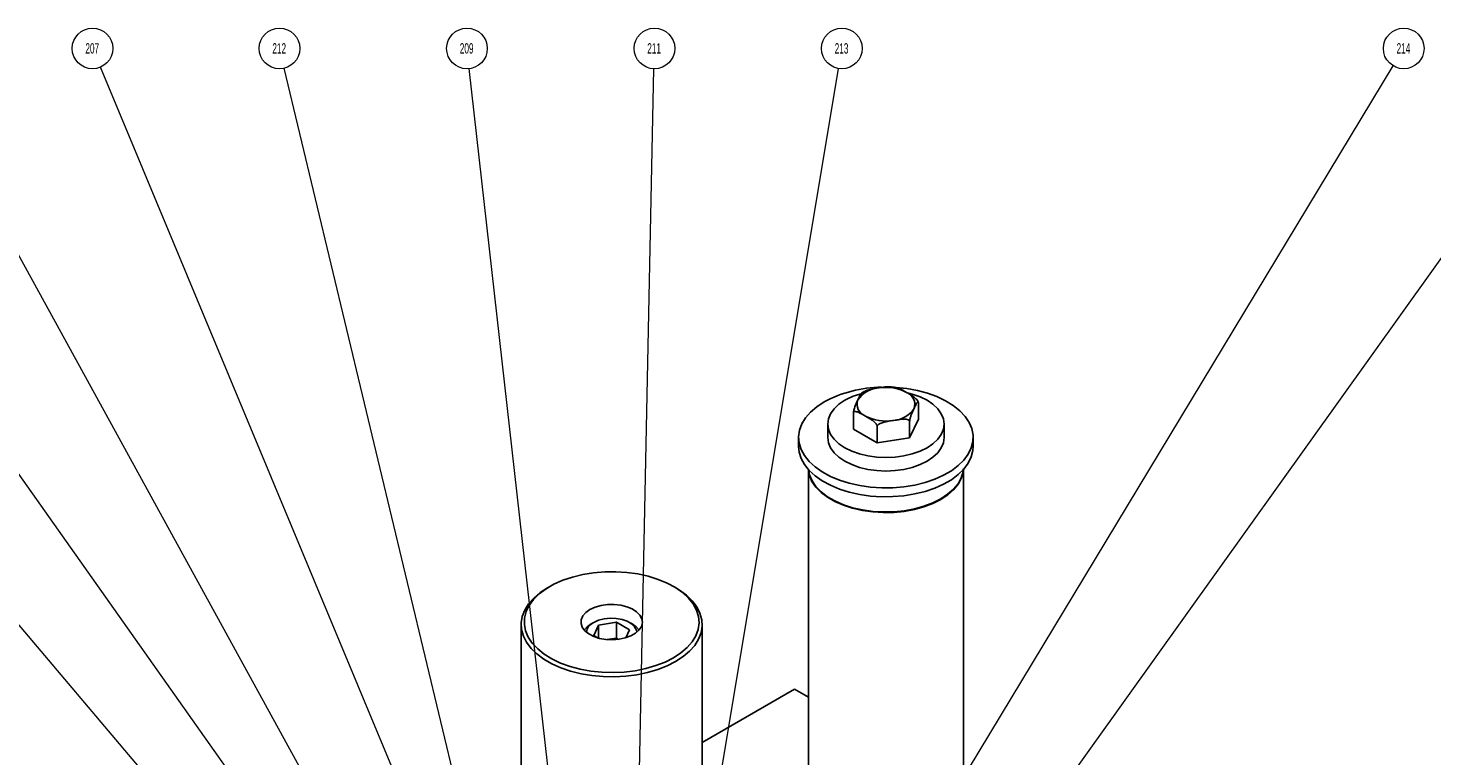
# Model space of a CAD drawing. Header units: inches. Extents: x 1802 to 2468, y -208 to -72.
# Tile 474 of 595: x 2222 to 2235, y -106 to -99. Entities that reach past the tile are written whole.
import ezdxf

# ---------------------------------------------------------------- set-up
doc = ezdxf.new("R2010")
doc.units = ezdxf.units.IN
doc.header["$LTSCALE"] = 0.5
doc.header["$MEASUREMENT"] = 0
for name, color, linetype in [('DST-M-S', 53, 'Continuous'), ('MFT-M-S', 8, 'Continuous'), ('SID-M-S', 105, 'Continuous'), ('SVF-M-S', 8, 'Continuous')]:
    doc.layers.add(name, color=color, linetype=linetype)
doc.styles.add('SLDTEXTSTYLE0', font='TXT', dxfattribs={"width": 0.595745})

msp = doc.modelspace()

# ---------------------------------------------------------------- linework, layer by layer
at = {"layer": 'DST-M-S', "linetype": 'Continuous', "lineweight": 25}
for p, q in [((2230.19341, -102.30806), (2230.19163, -102.30795)), ((2230.29985, -102.31901), (2230.19341, -102.30806)), ((2230.40299, -102.33773), (2230.29985, -102.31901)), ((2230.50114, -102.3639), (2230.40299, -102.33773)), ((2229.50232, -102.44767), (2229.43092, -102.49454)), ((2229.64386, -102.47139), (2229.59775, -102.51484)), ((2229.70119, -102.43264), (2229.64386, -102.47139)), ((2230.35431, -102.37293), (2230.31672, -102.36286)), ((2230.42957, -102.39955), (2230.35431, -102.37293)), ((2230.41032, -102.44893), (2230.40694, -102.44223)), ((2230.41263, -102.45738), (2230.41263, -102.61374)), ((2230.49668, -102.43264), (2230.42957, -102.39955)), ((2230.55401, -102.47139), (2230.49668, -102.43264)), ((2230.59269, -102.39711), (2230.50114, -102.3639)), ((2230.60013, -102.51484), (2230.55401, -102.47139)), ((2230.67613, -102.4368), (2230.59269, -102.39711)), ((2230.75009, -102.48233), (2230.67613, -102.4368)), ((2229.32203, -102.60209), (2229.28632, -102.661)), ((2229.37049, -102.5463), (2229.32203, -102.60209)), ((2229.43092, -102.49454), (2229.37049, -102.5463)), ((2229.54336, -102.61146), (2229.53644, -102.66226)), ((2229.56397, -102.56191), (2229.54336, -102.61146)), ((2229.59775, -102.51484), (2229.56397, -102.56191)), ((2229.78524, -102.55442), (2229.78524, -102.71078)), ((2230.32858, -102.79483), (2230.41263, -102.61374)), ((2230.63391, -102.56191), (2230.60013, -102.51484)), ((2230.65451, -102.61146), (2230.63391, -102.56191)), ((2230.66144, -102.66226), (2230.65451, -102.61146)), ((2230.81336, -102.53294), (2230.75009, -102.48233)), ((2230.8649, -102.58781), (2230.81336, -102.53294)), ((2230.90386, -102.64603), (2230.8649, -102.58781)), ((2229.26395, -102.72207), (2229.2553, -102.78428)), ((2229.28632, -102.661), (2229.26395, -102.72207)), ((2229.53644, -102.66226), (2229.53644, -102.79209)), ((2229.53644, -102.66226), (2229.54336, -102.71306)), ((2229.54336, -102.71306), (2229.56397, -102.7626)), ((2229.78524, -102.71078), (2230.01488, -102.84335)), ((2230.01488, -102.68699), (2230.01488, -102.84335)), ((2230.32858, -102.63847), (2230.32858, -102.79483)), ((2230.63391, -102.7626), (2230.65451, -102.71306)), ((2230.65451, -102.71306), (2230.66144, -102.66226)), ((2230.66144, -102.79209), (2230.66144, -102.66226)), ((2230.92961, -102.70665), (2230.90386, -102.64603)), ((2230.94171, -102.76868), (2230.92961, -102.70665)), ((2229.25519, -102.79209), (2229.25519, -102.87864)), ((2229.25519, -102.87864), (2229.26049, -102.93318)), ((2229.2553, -102.78428), (2229.26049, -102.84663)), ((2229.26049, -102.84663), (2229.27946, -102.90807)), ((2229.53644, -102.79209), (2229.54336, -102.84289)), ((2229.54336, -102.84289), (2229.56397, -102.89243)), ((2229.56397, -102.7626), (2229.59775, -102.80968)), ((2229.59775, -102.80968), (2229.64386, -102.85313)), ((2229.64386, -102.85313), (2229.70119, -102.89187)), ((2230.01488, -102.84335), (2230.32858, -102.79483)), ((2230.49668, -102.89187), (2230.55401, -102.85313)), ((2230.55401, -102.85313), (2230.60013, -102.80968)), ((2230.60013, -102.80968), (2230.63391, -102.7626)), ((2230.63391, -102.89243), (2230.65451, -102.84289)), ((2230.65451, -102.84289), (2230.66144, -102.79209)), ((2230.66144, -102.79209), (2230.66144, -102.79209)), ((2230.92444, -102.89285), (2230.93998, -102.83108)), ((2230.93998, -102.83108), (2230.94171, -102.76868)), ((2230.93998, -102.91764), (2230.94269, -102.87864)), ((2230.94269, -102.87864), (2230.94269, -102.79209)), ((2229.26049, -102.93318), (2229.27946, -102.99463)), ((2229.27946, -102.90807), (2229.31188, -102.96762)), ((2229.27946, -102.99463), (2229.31188, -103.05417)), ((2229.31188, -102.96762), (2229.35722, -103.02428)), ((2229.35722, -103.02428), (2229.41474, -103.07713)), ((2229.56397, -102.89243), (2229.59775, -102.93951)), ((2229.59775, -102.93951), (2229.64386, -102.98296)), ((2229.64386, -102.98296), (2229.70119, -103.0217)), ((2229.70119, -102.89187), (2229.76831, -102.92497)), ((2229.70119, -103.0217), (2229.76831, -103.0548)), ((2229.76831, -102.92497), (2229.84357, -102.95159)), ((2229.84357, -102.95159), (2229.92511, -102.97109)), ((2229.92511, -102.97109), (2230.01094, -102.98299)), ((2230.01094, -102.98299), (2230.09894, -102.98698)), ((2230.09894, -102.98698), (2230.18693, -102.98299)), ((2230.18693, -102.98299), (2230.27276, -102.97109)), ((2230.27276, -102.97109), (2230.35431, -102.95159)), ((2230.35431, -102.95159), (2230.42957, -102.92497)), ((2230.42957, -102.92497), (2230.49668, -102.89187)), ((2230.42957, -103.0548), (2230.49668, -103.0217)), ((2230.49668, -103.0217), (2230.55401, -102.98296)), ((2230.55401, -102.98296), (2230.60013, -102.93951)), ((2230.60013, -102.93951), (2230.63391, -102.89243)), ((2230.79861, -103.06432), (2230.85316, -103.01043)), ((2230.85316, -103.01043), (2230.89534, -102.95296)), ((2230.89534, -102.95296), (2230.92444, -102.89285)), ((2230.89534, -103.03952), (2230.92444, -102.9794)), ((2230.92444, -102.9794), (2230.93998, -102.91764)), ((2229.31188, -103.05417), (2229.35722, -103.11083)), ((2229.34894, -103.10179), (2229.34894, -107.57375)), ((2229.3495, -103.10242), (2229.35984, -103.15916)), ((2229.35066, -103.10371), (2229.36043, -103.15351)), ((2229.35722, -103.11083), (2229.41474, -103.16368)), ((2229.35984, -103.15916), (2229.38408, -103.21657)), ((2229.36043, -103.15351), (2229.38465, -103.21088)), ((2229.41474, -103.07713), (2229.4835, -103.12529)), ((2229.4835, -103.12529), (2229.56236, -103.16799)), ((2229.76831, -103.0548), (2229.84357, -103.08142)), ((2229.84357, -103.08142), (2229.92511, -103.10092)), ((2229.92511, -103.10092), (2230.01094, -103.11282)), ((2230.01094, -103.11282), (2230.09894, -103.11681)), ((2230.09894, -103.11681), (2230.18693, -103.11282)), ((2230.18693, -103.11282), (2230.27276, -103.10092)), ((2230.27276, -103.10092), (2230.35431, -103.08142)), ((2230.35431, -103.08142), (2230.42957, -103.0548)), ((2230.57051, -103.196), (2230.65611, -103.15787)), ((2230.65611, -103.15787), (2230.73256, -103.11374)), ((2230.73256, -103.11374), (2230.79861, -103.06432)), ((2230.73256, -103.20029), (2230.79861, -103.15087)), ((2230.79861, -103.15087), (2230.85316, -103.09699)), ((2230.82703, -103.18244), (2230.84441, -103.12425)), ((2230.82761, -103.1881), (2230.84501, -103.12987)), ((2230.84441, -103.12425), (2230.84721, -103.10371)), ((2230.84501, -103.12987), (2230.84799, -103.10738)), ((2230.84635, -103.10958), (2230.84724, -103.09665)), ((2230.84799, -103.10738), (2230.84837, -103.10242)), ((2230.84894, -107.57375), (2230.84894, -103.10179)), ((2230.85316, -103.09699), (2230.89534, -103.03952)), ((2229.38408, -103.21657), (2229.42163, -103.27154)), ((2229.38465, -103.21088), (2229.42217, -103.26581)), ((2229.41474, -103.16368), (2229.4835, -103.21185)), ((2229.42163, -103.27154), (2229.4718, -103.32305)), ((2229.42217, -103.26581), (2229.4723, -103.31728)), ((2229.4835, -103.21185), (2229.56236, -103.25455)), ((2229.56236, -103.16799), (2229.65003, -103.20452)), ((2229.56236, -103.25455), (2229.65003, -103.29107)), ((2229.65003, -103.20452), (2229.74508, -103.23427)), ((2229.65003, -103.29107), (2229.74508, -103.32082)), ((2229.74508, -103.23427), (2229.84593, -103.25676)), ((2229.84593, -103.25676), (2229.95094, -103.27162)), ((2229.95094, -103.27162), (2230.05838, -103.27861)), ((2230.05838, -103.27861), (2230.16649, -103.27761)), ((2230.16649, -103.27761), (2230.27348, -103.26864)), ((2230.27348, -103.26864), (2230.37761, -103.25184)), ((2230.37761, -103.25184), (2230.47716, -103.22749)), ((2230.47716, -103.22749), (2230.57051, -103.196)), ((2230.47716, -103.31405), (2230.57051, -103.28255)), ((2230.57051, -103.28255), (2230.65611, -103.24442)), ((2230.65611, -103.24442), (2230.73256, -103.20029)), ((2230.69606, -103.34141), (2230.75216, -103.29204)), ((2230.75216, -103.29204), (2230.79609, -103.23872)), ((2230.75268, -103.29779), (2230.79665, -103.24443)), ((2230.79609, -103.23872), (2230.82703, -103.18244)), ((2230.79665, -103.24443), (2230.82761, -103.1881)), ((2229.4718, -103.32305), (2229.53365, -103.37014)), ((2229.4723, -103.31728), (2229.5341, -103.36433)), ((2229.53365, -103.37014), (2229.60603, -103.41192)), ((2229.5341, -103.36433), (2229.60643, -103.40608)), ((2229.60603, -103.41192), (2229.6876, -103.44763)), ((2229.60643, -103.40608), (2229.68793, -103.44176)), ((2229.74508, -103.32082), (2229.84593, -103.34331)), ((2229.84593, -103.34331), (2229.95094, -103.35818)), ((2229.95094, -103.35818), (2230.05838, -103.36517)), ((2230.05838, -103.36517), (2230.16649, -103.36417)), ((2230.16649, -103.36417), (2230.27348, -103.35519)), ((2230.27348, -103.35519), (2230.37761, -103.33839)), ((2230.37761, -103.33839), (2230.47716, -103.31405)), ((2230.46623, -103.45711), (2230.55175, -103.42472)), ((2230.46652, -103.46299), (2230.55211, -103.43058)), ((2230.55175, -103.42472), (2230.62884, -103.38592)), ((2230.55211, -103.43058), (2230.62927, -103.39174)), ((2230.62884, -103.38592), (2230.69606, -103.34141)), ((2230.62927, -103.39174), (2230.69654, -103.3472)), ((2230.69654, -103.3472), (2230.75268, -103.29779)), ((2229.6876, -103.44763), (2229.77682, -103.47659)), ((2229.68793, -103.44176), (2229.77708, -103.4707)), ((2229.77682, -103.47659), (2229.87205, -103.49827)), ((2229.77708, -103.4707), (2229.87223, -103.49236)), ((2229.87205, -103.49827), (2229.9715, -103.51226)), ((2229.87223, -103.49236), (2229.97161, -103.50634)), ((2229.9715, -103.51226), (2230.07333, -103.5183)), ((2229.97161, -103.50634), (2230.07335, -103.51238)), ((2230.07333, -103.5183), (2230.17564, -103.51629)), ((2230.07335, -103.51238), (2230.17557, -103.51036)), ((2230.17557, -103.51036), (2230.27637, -103.50033)), ((2230.17564, -103.51629), (2230.27651, -103.50625)), ((2230.27637, -103.50033), (2230.37386, -103.48247)), ((2230.27651, -103.50625), (2230.37408, -103.48837)), ((2230.37386, -103.48247), (2230.46623, -103.45711)), ((2230.37408, -103.48837), (2230.46652, -103.46299)), ((2228.32229, -105.74199), (2229.21505, -105.22661)), ((2229.21505, -105.22661), (2229.34894, -105.3039))]:
    msp.add_line(p, q, dxfattribs=at)
for centre, radius, start, end in [((2230.0687, -103.50529), 1.19973, 90.586075, 118.170135), ((2230.04152, -102.56983), 0.25675, 93.433502, 146.561121), ((2230.09941, -102.73901), 0.43173, 62.642825, 99.771097), ((2230.03723, -103.03328), 0.68825, 104.196103, 119.225978), ((2229.94385, -102.46954), 0.12365, 160.538998, 249.257925), ((2230.25402, -102.4712), 0.12365, 340.538998, 69.257925), ((2230.09846, -102.20173), 0.43173, 242.642825, 279.771097), ((2230.15635, -102.37091), 0.25675, 273.433502, 326.561121)]:
    msp.add_arc(centre, radius, start, end, dxfattribs=at)
for points, knots in [([(2229.90075, -102.34287), (2229.89337, -102.34592), (2229.87921, -102.35177), (2229.86833, -102.36023), (2229.86312, -102.36428)], [0, 0, 0, 0, 0.52151378, 1, 1, 1, 1]), ([(2229.90029, -102.34206), (2229.90088, -102.34172), (2229.91948, -102.33083), (2229.96379, -102.32381), (2230.00497, -102.31703), (2230.02614, -102.31354)], [0, 0, 0, 0, 0.01548216, 0.49365968, 1, 1, 1, 1]), ([(2230.02614, -102.31354), (2230.02896, -102.31311), (2230.04815, -102.31013), (2230.07837, -102.30565), (2230.11399, -102.30089), (2230.13246, -102.30214), (2230.14016, -102.30266)], [0, 0, 0, 0, 0.07365846, 0.50198148, 0.79231506, 1, 1, 1, 1]), ([(2230.21183, -102.31348), (2230.20138, -102.3108), (2230.17843, -102.30492), (2230.15366, -102.30337), (2230.14017, -102.30253)], [0, 0, 0, 0, 0.45527829, 1, 1, 1, 1]), ([(2230.21195, -102.31272), (2230.22225, -102.31639), (2230.24365, -102.32401), (2230.27251, -102.34104), (2230.29079, -102.35153), (2230.29781, -102.35556)], [0, 0, 0, 0, 0.36406686, 0.75568416, 1, 1, 1, 1]), ([(2229.78524, -102.55442), (2229.78531, -102.55216), (2229.78546, -102.54763), (2229.78669, -102.53815), (2229.78941, -102.52424), (2229.79721, -102.49622), (2229.81044, -102.4644), (2229.82155, -102.44059), (2229.82727, -102.42835)], [0, 0, 0, 0, 0.04302585, 0.08589227, 0.15708969, 0.28063053, 0.63002624, 1, 1, 1, 1]), ([(2229.82727, -102.42835), (2229.82802, -102.42672), (2229.83317, -102.41565), (2229.8413, -102.39792), (2229.85196, -102.37715), (2229.8588, -102.36551), (2229.86216, -102.36365), (2229.86252, -102.36346)], [0, 0, 0, 0, 0.0634925, 0.43270059, 0.68296382, 0.96621242, 1, 1, 1, 1]), ([(2230.29781, -102.35556), (2230.31837, -102.36708), (2230.34927, -102.38438), (2230.38495, -102.41155), (2230.40151, -102.42974), (2230.40655, -102.43888), (2230.40805, -102.44158)], [0, 0, 0, 0, 0.53736323, 0.80746992, 0.94301623, 1, 1, 1, 1]), ([(2230.41263, -102.45738), (2230.41256, -102.45542), (2230.41242, -102.45151), (2230.41118, -102.44736), (2230.40846, -102.44515), (2230.40066, -102.45075), (2230.38744, -102.47591), (2230.37632, -102.5), (2230.3706, -102.51239)], [0, 0, 0, 0, 0.04302585, 0.08589227, 0.15708969, 0.28063053, 0.63002624, 1, 1, 1, 1]), ([(2229.90006, -102.58518), (2229.87954, -102.57302), (2229.8487, -102.55475), (2229.81279, -102.54031), (2229.79626, -102.53996), (2229.78883, -102.54385), (2229.78565, -102.54869), (2229.78535, -102.55296), (2229.78524, -102.55442)], [0, 0, 0, 0, 0.48446277, 0.72797894, 0.85018147, 0.90928439, 0.96899328, 1, 1, 1, 1]), ([(2230.01488, -102.68699), (2230.01488, -102.6869), (2230.01487, -102.68476), (2230.01408, -102.67962), (2230.01031, -102.67019), (2230.00154, -102.65664), (2229.98268, -102.63702), (2229.95461, -102.61701), (2229.92538, -102.59978), (2229.90709, -102.58923), (2229.90006, -102.58518)], [0, 0, 0, 0, 0.00190358, 0.04364687, 0.09534803, 0.17190434, 0.30932359, 0.56827648, 0.83413839, 1, 1, 1, 1]), ([(2230.32858, -102.63847), (2230.32831, -102.6364), (2230.32778, -102.63226), (2230.32316, -102.62616), (2230.31302, -102.61967), (2230.28391, -102.61296), (2230.23456, -102.61726), (2230.19307, -102.62383), (2230.17173, -102.6272)], [0, 0, 0, 0, 0.04302585, 0.08589227, 0.15708969, 0.28063053, 0.63002624, 1, 1, 1, 1]), ([(2230.3706, -102.51239), (2230.36985, -102.51402), (2230.36471, -102.5251), (2230.35658, -102.5425), (2230.34588, -102.5674), (2230.33834, -102.58812), (2230.33305, -102.60743), (2230.33049, -102.61939), (2230.32901, -102.62966), (2230.3286, -102.63542), (2230.32858, -102.63801), (2230.32858, -102.63847)], [0, 0, 0, 0, 0.0486536, 0.33157364, 0.52334757, 0.74039781, 0.81961513, 0.89933151, 0.94788206, 0.99084366, 1, 1, 1, 1]), ([(2230.17173, -102.6272), (2230.16891, -102.62764), (2230.14972, -102.63061), (2230.11941, -102.6352), (2230.07947, -102.64322), (2230.05133, -102.65204), (2230.03159, -102.66302), (2230.02201, -102.67092), (2230.01651, -102.67887), (2230.01497, -102.68398), (2230.0149, -102.68654), (2230.01488, -102.68699)], [0, 0, 0, 0, 0.0486536, 0.33157364, 0.52334757, 0.74039781, 0.81961513, 0.89933151, 0.94788206, 0.99084366, 1, 1, 1, 1])]:
    msp.add_open_spline(points, degree=3, knots=knots, dxfattribs=at)
at = {"layer": 'MFT-M-S', "linetype": 'Continuous', "lineweight": 25}
for p, q in [((2227.27248, -104.09991), (2227.1682, -104.11673)), ((2227.37964, -104.09092), (2227.27248, -104.09991)), ((2227.4879, -104.08992), (2227.37964, -104.09092)), ((2227.5955, -104.09692), (2227.4879, -104.08992)), ((2227.70067, -104.1118), (2227.5955, -104.09692)), ((2226.7559, -104.29206), (2226.82847, -104.24454)), ((2226.88929, -104.21084), (2226.81273, -104.25504)), ((2226.84968, -104.23229), (2226.82847, -104.24454)), ((2226.97502, -104.17265), (2226.88929, -104.21084)), ((2227.0685, -104.14111), (2226.97502, -104.17265)), ((2227.1682, -104.11673), (2227.0685, -104.14111)), ((2227.80167, -104.13433), (2227.70067, -104.1118)), ((2227.89685, -104.16412), (2227.80167, -104.13433)), ((2227.98466, -104.2007), (2227.89685, -104.16412)), ((2228.06364, -104.24346), (2227.98466, -104.2007)), ((2228.06611, -104.24454), (2228.04489, -104.23229)), ((2228.13249, -104.2917), (2228.06364, -104.24346)), ((2228.06611, -104.24454), (2228.10363, -104.26761)), ((2226.64425, -104.40105), (2226.69414, -104.34453)), ((2226.69194, -104.35849), (2226.64971, -104.41605)), ((2226.74658, -104.30453), (2226.69194, -104.35849)), ((2226.69414, -104.34453), (2226.7559, -104.29206)), ((2226.81273, -104.25504), (2226.74658, -104.30453)), ((2228.10363, -104.26761), (2228.17098, -104.31774)), ((2228.1901, -104.34463), (2228.13249, -104.2917)), ((2228.17098, -104.31774), (2228.22692, -104.37234)), ((2228.23551, -104.40138), (2228.1901, -104.34463)), ((2228.22692, -104.37234), (2228.27056, -104.43055)), ((2226.58306, -104.52264), (2226.60703, -104.46073)), ((2226.62056, -104.47625), (2226.605, -104.53811)), ((2226.60703, -104.46073), (2226.64425, -104.40105)), ((2226.64971, -104.41605), (2226.62056, -104.47625)), ((2227.19712, -104.48485), (2227.1686, -104.51806)), ((2227.23735, -104.45597), (2227.19712, -104.48485)), ((2227.28739, -104.43275), (2227.23735, -104.45597)), ((2227.3449, -104.41628), (2227.28739, -104.43275)), ((2227.40721, -104.40734), (2227.3449, -104.41628)), ((2227.47138, -104.40633), (2227.40721, -104.40734)), ((2227.53443, -104.41332), (2227.47138, -104.40633)), ((2227.59341, -104.42796), (2227.53443, -104.41332)), ((2227.64555, -104.44958), (2227.59341, -104.42796)), ((2227.68843, -104.47717), (2227.64555, -104.44958)), ((2227.72002, -104.50943), (2227.68843, -104.47717)), ((2227.73887, -104.54486), (2227.72002, -104.50943)), ((2228.26798, -104.46101), (2228.23551, -104.40138)), ((2228.28697, -104.52255), (2228.26798, -104.46101)), ((2228.27056, -104.43055), (2228.30121, -104.49147)), ((2228.30121, -104.49147), (2228.3184, -104.55412)), ((2226.57229, -104.60166), (2226.57229, -107.06353)), ((2226.57272, -104.58579), (2226.58306, -104.52264)), ((2226.57617, -104.6492), (2226.57272, -104.58579)), ((2226.59336, -104.71185), (2226.57617, -104.6492)), ((2226.605, -104.53811), (2226.60326, -104.60061)), ((2226.60326, -104.60061), (2226.61539, -104.66273)), ((2227.1531, -104.55402), (2227.15137, -104.59107)), ((2227.15137, -104.59107), (2227.16346, -104.62747)), ((2227.1686, -104.51806), (2227.1531, -104.55402)), ((2227.16346, -104.62747), (2227.18883, -104.66152)), ((2227.67869, -104.68454), (2227.71327, -104.65332)), ((2227.71327, -104.65332), (2227.73541, -104.61853)), ((2227.73541, -104.61853), (2227.74408, -104.5818)), ((2227.74408, -104.5818), (2227.73887, -104.54486)), ((2228.26111, -104.70844), (2228.28351, -104.64729)), ((2228.28351, -104.64729), (2228.29218, -104.58498)), ((2228.29218, -104.58498), (2228.28697, -104.52255)), ((2228.32185, -104.61753), (2228.31151, -104.68068)), ((2228.3184, -104.55412), (2228.32185, -104.61753)), ((2228.32229, -107.06353), (2228.32229, -104.60166)), ((2226.62402, -104.77276), (2226.59336, -104.71185)), ((2226.61539, -104.66273), (2226.64117, -104.72344)), ((2226.66766, -104.83098), (2226.62402, -104.77276)), ((2226.64117, -104.72344), (2226.68019, -104.78174)), ((2226.68019, -104.78174), (2226.7318, -104.83669)), ((2227.18883, -104.66152), (2227.22629, -104.69162)), ((2227.22629, -104.69162), (2227.27408, -104.71637)), ((2227.27408, -104.71637), (2227.32996, -104.73461)), ((2227.32996, -104.73461), (2227.39134, -104.74549)), ((2227.39134, -104.74549), (2227.45533, -104.7485)), ((2227.45533, -104.7485), (2227.51894, -104.74349)), ((2227.51894, -104.74349), (2227.5792, -104.73071)), ((2227.5792, -104.73071), (2227.6333, -104.71075)), ((2227.6333, -104.71075), (2227.67869, -104.68454)), ((2228.17681, -104.82332), (2228.22535, -104.76744)), ((2228.22535, -104.76744), (2228.26111, -104.70844)), ((2228.28754, -104.74259), (2228.25032, -104.80227)), ((2228.31151, -104.68068), (2228.28754, -104.74259)), ((2226.72359, -104.88558), (2226.66766, -104.83098)), ((2226.79094, -104.93571), (2226.72359, -104.88558)), ((2226.7318, -104.83669), (2226.79517, -104.88738)), ((2226.79517, -104.88738), (2226.86924, -104.93297)), ((2227.96348, -104.96337), (2228.04479, -104.9221)), ((2228.04479, -104.9221), (2228.11629, -104.87515)), ((2228.13867, -104.91126), (2228.06601, -104.95884)), ((2228.11629, -104.87515), (2228.17681, -104.82332)), ((2228.20044, -104.85879), (2228.13867, -104.91126)), ((2228.25032, -104.80227), (2228.20044, -104.85879)), ((2226.86864, -104.98056), (2226.79094, -104.93571)), ((2226.95546, -105.01944), (2226.86864, -104.98056)), ((2226.86924, -104.93297), (2226.9528, -104.97273)), ((2226.9528, -104.97273), (2227.04448, -105.00598)), ((2227.05004, -105.05173), (2226.95546, -105.01944)), ((2227.04448, -105.00598), (2227.14278, -105.0322)), ((2227.15089, -105.07692), (2227.05004, -105.05173)), ((2227.14278, -105.0322), (2227.24608, -105.05094)), ((2227.24608, -105.05094), (2227.35268, -105.0619)), ((2227.46083, -105.06491), (2227.56876, -105.0599)), ((2227.56876, -105.0599), (2227.6747, -105.04697)), ((2227.6747, -105.04697), (2227.7769, -105.02633)), ((2227.7769, -105.02633), (2227.87369, -104.99831)), ((2227.8927, -105.03644), (2227.79479, -105.06524)), ((2227.87369, -104.99831), (2227.96348, -104.96337)), ((2227.98358, -105.00079), (2227.8927, -105.03644)), ((2228.06601, -104.95884), (2227.98358, -105.00079)), ((2227.25641, -105.09462), (2227.15089, -105.07692)), ((2227.36494, -105.10454), (2227.25641, -105.09462)), ((2227.35268, -105.0619), (2227.46083, -105.06491)), ((2227.47477, -105.10654), (2227.36494, -105.10454)), ((2227.58417, -105.10057), (2227.47477, -105.10654)), ((2227.6914, -105.08673), (2227.58417, -105.10057)), ((2227.79479, -105.06524), (2227.6914, -105.08673))]:
    msp.add_line(p, q, dxfattribs=at)
at = {"layer": 'SID-M-S', "linetype": 'Continuous', "lineweight": 0}
for p, q in [((2225.03054, -108.51749), (2217.11797, -99.18018)), ((2226.0754, -109.31164), (2218.91681, -99.19071)), ((2226.26502, -109.31851), (2220.71032, -99.20253)), ((2226.1145, -107.87838), (2222.50372, -99.21169)), ((2226.7796, -109.64694), (2224.28166, -99.2214)), ((2228.02175, -108.93957), (2229.64076, -99.22414)), ((2228.90396, -109.3019), (2235.00404, -99.19851)), ((2229.35264, -109.60643), (2236.80369, -99.1901)), ((2227.08286, -108.20203), (2226.0703, -99.22558)), ((2227.66265, -108.60118), (2227.85661, -99.22677))]:
    msp.add_line(p, q, dxfattribs=at)
for centre in [(2222.42807, -99.03012), (2224.23583, -99.03012), (2226.04825, -99.03012), (2227.86068, -99.03012), (2229.6731, -99.03012), (2235.1057, -99.03012)]:
    msp.add_circle(centre, 0.1967, dxfattribs=at)
at = {"layer": 'SVF-M-S', "linetype": 'Continuous', "lineweight": 25}
for p, q in [((2227.20915, -104.62347), (2227.18265, -104.65487)), ((2227.24841, -104.59504), (2227.20915, -104.62347)), ((2227.2749, -104.57975), (2227.24838, -104.59506)), ((2227.31991, -104.6057), (2227.27329, -104.70614)), ((2227.32119, -104.55881), (2227.27493, -104.57973)), ((2227.49391, -104.57879), (2227.31991, -104.6057)), ((2227.31991, -104.73199), (2227.31991, -104.6057)), ((2227.37477, -104.54489), (2227.32119, -104.55881)), ((2227.43257, -104.53877), (2227.37477, -104.54489)), ((2227.49122, -104.54082), (2227.43257, -104.53877)), ((2227.54732, -104.55091), (2227.49122, -104.54082)), ((2227.62128, -104.65232), (2227.49391, -104.57879)), ((2227.49391, -104.73189), (2227.49391, -104.57879)), ((2227.59761, -104.56846), (2227.54732, -104.55091)), ((2227.5858, -104.72876), (2227.62128, -104.65232)), ((2227.63916, -104.59245), (2227.59761, -104.56846)), ((2227.64619, -104.59506), (2227.61967, -104.57975)), ((2227.66956, -104.62148), (2227.63916, -104.59245)), ((2227.68543, -104.62347), (2227.64619, -104.59506)), ((2227.68704, -104.65387), (2227.66956, -104.62148)), ((2227.71192, -104.65487), (2227.68543, -104.62347)), ((2227.27329, -104.70614), (2227.31631, -104.73098)), ((2227.49391, -104.73189), (2227.40016, -104.74639)), ((2227.51497, -104.74405), (2227.49391, -104.73189)), ((2227.69093, -104.67511), (2227.68704, -104.65387))]:
    msp.add_line(p, q, dxfattribs=at)
msp.add_arc((2227.32243, -104.68957), 0.11967, 113.38822, 173.060986, dxfattribs=at)

# ---------------------------------------------------------------- texts
at = {"layer": 'SID-M-S', "linetype": 'Continuous', "lineweight": 0, "char_height": 0.1, "attachment_point": 2, "style": 'SLDTEXTSTYLE0'}
for s, insert in [('207', (2222.42505, -98.97957)), ('212', (2224.23281, -98.97957)), ('209', (2226.04523, -98.97957)), ('211', (2227.85765, -98.97957)), ('213', (2229.67008, -98.97957)), ('214', (2235.10268, -98.97957))]:
    msp.add_mtext(s, dxfattribs=dict(at, insert=insert))

doc.saveas('drawing.dxf')
